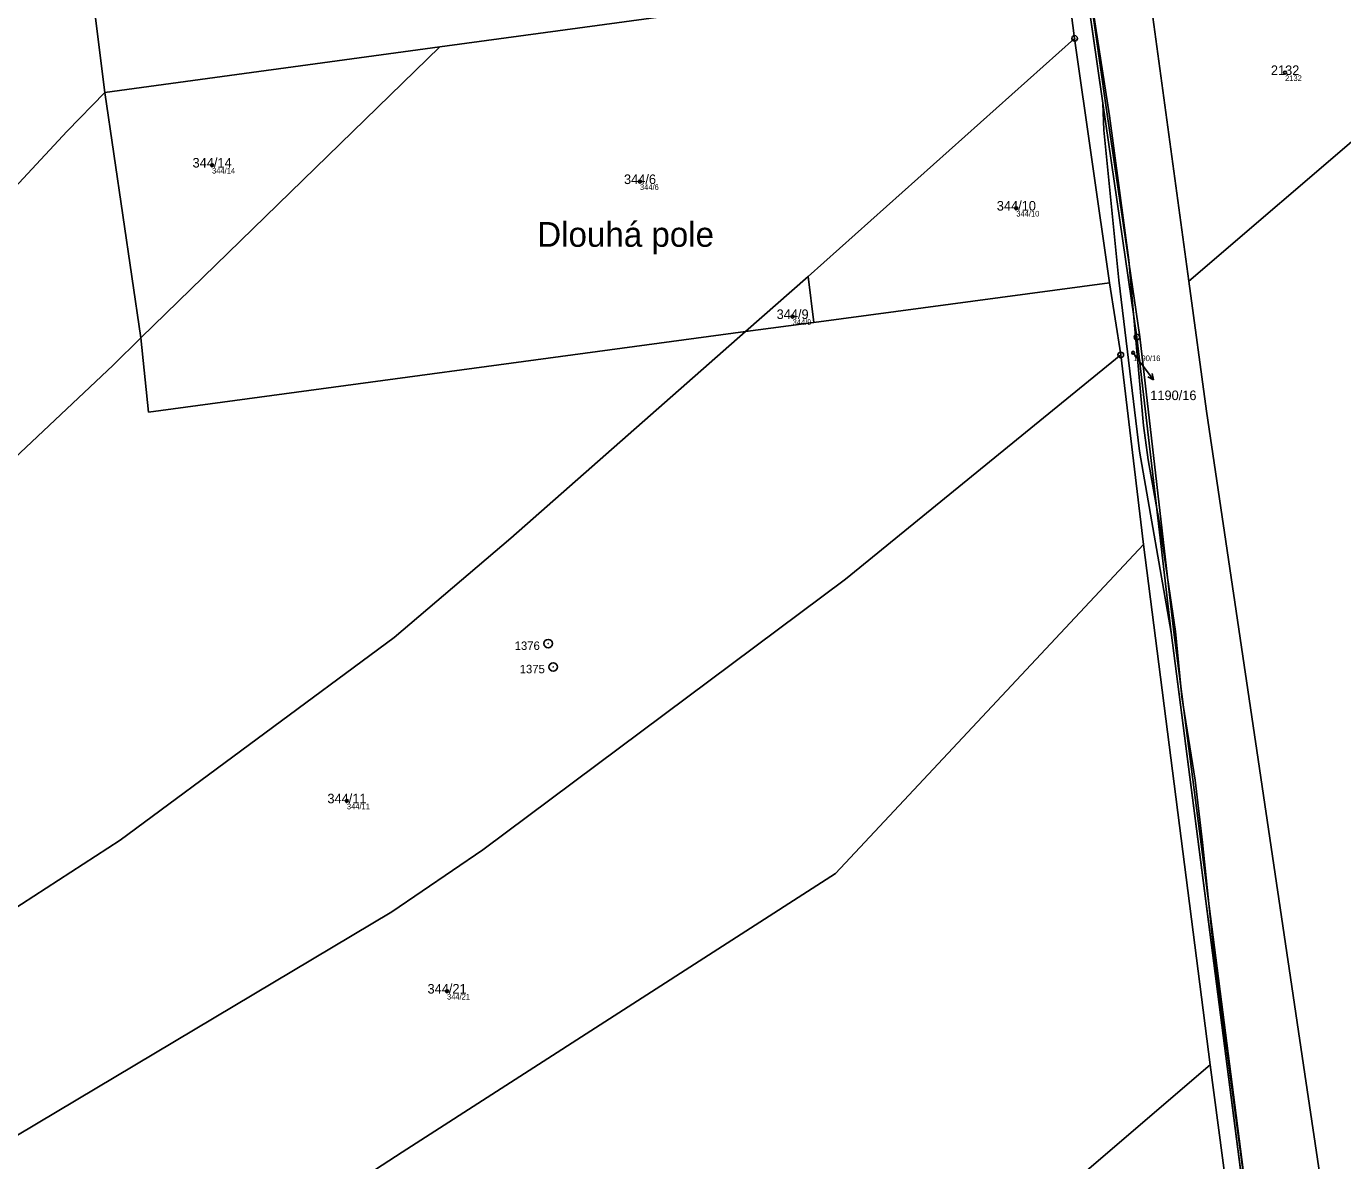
# Model space of a CAD drawing. Extents: x -869390 to -864576, y -1040967 to -1036941.
# Drawn here: x -866940.6 to -866706.7, y -1040451.5 to -1040249.9 of the extents above; entities that cross this region are included whole.
import ezdxf

# ---------------------------------------------------------------- set-up
doc = ezdxf.new("R2010")
doc.units = 0
for name, color, linetype in [('Definiční body', 7, 'Continuous'), ('Hranice parcel', 7, 'Continuous'), ('Parcelní čísla', 7, 'Continuous'), ('Pop  PČ popisy', 7, 'Continuous'), ('Vnitřní kresba', 7, 'Continuous'), ('Věcná břemena k části', 7, 'Continuous'), ('Značky bodu BP', 7, 'Continuous')]:
    doc.layers.add(name, color=color, linetype=linetype)

msp = doc.modelspace()

# ---------------------------------------------------------------- linework, layer by layer
at = {"layer": 'Definiční body'}
for centre in [(-866716.9, -1040258.16), (-866907.55, -1040274.6), (-866831.52, -1040277.53), (-866764.65, -1040282.24), (-866804.4, -1040301.52), (-866743.89, -1040307.94), (-866883.59, -1040387.59), (-866865.8, -1040421.4)]:
    msp.add_circle(centre, 0.25, dxfattribs=at)
at = {"layer": 'Hranice parcel'}
for p, q in [((-866932.69, -1040213.37), (-866926.59, -1040261.69)), ((-866749.29, -1040263.58), (-866754.72, -1040225.6)), ((-866867.08, -1040253.59), (-866756.1, -1040238.46)), ((-866756.1, -1040238.46), (-866754.29, -1040252.07)), ((-866734.01, -1040295.24), (-866740.42, -1040248.29)), ((-866754.29, -1040252.07), (-866801.64, -1040294.39)), ((-866754.29, -1040252.07), (-866748.11, -1040295.54)), ((-866926.59, -1040261.69), (-866867.08, -1040253.59)), ((-866920.2, -1040305.31), (-866867.08, -1040253.59)), ((-866926.59, -1040261.69), (-866933.29, -1040268.58)), ((-866926.59, -1040261.69), (-866920.2, -1040305.31)), ((-866749.1, -1040268.36), (-866749.29, -1040263.58)), ((-866749.29, -1040263.58), (-866743.21, -1040305.17)), ((-866734.01, -1040295.24), (-866695.96, -1040262.58)), ((-866933.29, -1040268.58), (-866989.02, -1040328.31)), ((-866746.46, -1040295.05), (-866749.1, -1040268.36)), ((-866801.64, -1040294.39), (-866812.75, -1040304.19)), ((-866801.64, -1040294.39), (-866800.64, -1040302.56)), ((-866748.11, -1040295.54), (-866800.64, -1040302.56)), ((-866746.09, -1040308.34), (-866748.11, -1040295.54)), ((-866742.79, -1040325.41), (-866746.46, -1040295.05)), ((-866730.85, -1040318.34), (-866734.01, -1040295.24)), ((-866800.64, -1040302.56), (-866812.75, -1040304.19)), ((-866925.13, -1040310.13), (-866920.2, -1040305.31)), ((-866920.2, -1040305.31), (-866918.84, -1040318.53)), ((-866918.84, -1040318.53), (-866812.75, -1040304.19)), ((-866812.75, -1040304.19), (-866854.44, -1040340.92)), ((-866743.21, -1040305.17), (-866737.16, -1040357.68)), ((-866795.02, -1040348.2), (-866746.09, -1040308.34)), ((-866746.09, -1040308.34), (-866742.04, -1040342.05)), ((-866971.7, -1040354.04), (-866925.13, -1040310.13)), ((-866730.85, -1040318.34), (-866713.38, -1040436.17)), ((-866737.16, -1040357.68), (-866742.79, -1040325.41)), ((-866854.44, -1040340.92), (-866875.18, -1040358.53)), ((-866796.78, -1040400.47), (-866742.04, -1040342.05)), ((-866742.04, -1040342.05), (-866730.19, -1040434.47)), ((-866859.45, -1040396.3), (-866795.02, -1040348.2)), ((-866717.05, -1040513.46), (-866737.16, -1040357.68)), ((-866875.18, -1040358.53), (-866923.86, -1040394.59)), ((-866987.37, -1040435.59), (-866923.86, -1040394.59)), ((-866875.62, -1040407.31), (-866859.45, -1040396.3)), ((-866873.78, -1040450.04), (-866796.78, -1040400.47)), ((-866971.77, -1040464.64), (-866875.62, -1040407.31)), ((-866730.19, -1040434.47), (-866817.4, -1040509.19)), ((-866725.86, -1040467.06), (-866730.19, -1040434.47)), ((-866713.38, -1040436.17), (-866695.78, -1040554.2)), ((-867014.93, -1040540.89), (-866873.78, -1040450.04))]:
    msp.add_line(p, q, dxfattribs=at)
at = {"layer": 'Pop  PČ popisy'}
for p, q in [((-866743.89, -1040307.94), (-866742.1, -1040310.34)), ((-866742.1, -1040310.34), (-866740.29, -1040312.74)), ((-866740.29, -1040312.74), (-866741.3, -1040312.24)), ((-866740.29, -1040312.74), (-866740.5, -1040311.64))]:
    msp.add_line(p, q, dxfattribs=at)
at = {"layer": 'Vnitřní kresba'}
for p, q in [((-866754.22, -1040225.53), (-866748.8, -1040263.51)), ((-866748.8, -1040263.51), (-866742.71, -1040305.11)), ((-866742.71, -1040305.11), (-866736.66, -1040357.62)), ((-866736.66, -1040357.62), (-866716.56, -1040513.37))]:
    msp.add_line(p, q, dxfattribs=at)
at = {"layer": 'Věcná břemena k části'}
for points in [[(-866794.48, -1039935.76), (-866787.57, -1039985.86), (-866780.48, -1040038.04), (-866775.3, -1040075.73), (-866754.72, -1040225.6), (-866749.29, -1040263.58), (-866749.1, -1040268.36), (-866746.46, -1040295.05), (-866742.79, -1040325.41), (-866737.16, -1040357.68), (-866724.31, -1040457.2)], [(-866724.4, -1040453.14), (-866726.89, -1040434.55), (-866729.44, -1040415.55), (-866731.55, -1040394.98), (-866732.88, -1040383.9), (-866735.26, -1040369.09), (-866736.35, -1040357.46), (-866739.24, -1040337.89), (-866739.78, -1040334.97), (-866741.24, -1040327), (-866742.04, -1040320.86), (-866743.81, -1040301.04), (-866744.67, -1040291.47), (-866748.11, -1040265.83), (-866752.75, -1040235.81), (-866755.68, -1040212.84), (-866759.52, -1040184.01), (-866766.08, -1040137.84), (-866768.23, -1040119.4), (-866772.59, -1040090.74), (-866773.25, -1040075.54), (-866785.59, -1039985.58), (-866792.52, -1039935.26)]]:
    msp.add_lwpolyline(points, dxfattribs=at)
at = {"layer": 'Značky bodu BP'}
for centre, radius in [((-866754.29, -1040252.07), 0.5), ((-866754.29, -1040252.07), 0.0303), ((-866743.21, -1040305.17), 0.5), ((-866743.21, -1040305.17), 0.0303), ((-866746.09, -1040308.34), 0.5), ((-866746.09, -1040308.34), 0.0303), ((-866847.83, -1040359.64), 0.75), ((-866847.83, -1040359.64), 0.03), ((-866846.94, -1040363.79), 0.75), ((-866846.94, -1040363.79), 0.03)]:
    msp.add_circle(centre, radius, dxfattribs=at)

# ---------------------------------------------------------------- texts
at = {"layer": 'Definiční body'}
for s, p in [('2132', (-866716.9, -1040259.65)), ('344/14', (-866907.55, -1040276.09)), ('344/6', (-866831.52, -1040279.02)), ('344/10', (-866764.65, -1040283.73)), ('344/9', (-866804.4, -1040303.01)), ('1190/16', (-866743.89, -1040309.43)), ('344/11', (-866883.59, -1040389.08)), ('344/21', (-866865.8, -1040422.89))]:
    msp.add_text(s, height=1, dxfattribs=at).set_placement(p)
at = {"layer": 'Parcelní čísla'}
for s, p in [('2132', (-866719.42, -1040258.59)), ('344/14', (-866911.02, -1040275.03)), ('344/6', (-866834.36, -1040277.96)), ('344/10', (-866768.12, -1040282.67)), ('344/9', (-866807.24, -1040301.95)), ('1190/16', (-866740.85, -1040316.36)), ('344/11', (-866887.06, -1040388.02)), ('344/21', (-866869.27, -1040421.83))]:
    msp.add_text(s, height=1.7, dxfattribs=at).set_placement(p)
at = {"layer": 'Pop  PČ popisy'}
msp.add_text('Dlouhá pole', height=4.4, dxfattribs=at).set_placement((-866849.77, -1040289.11))
at = {"layer": 'Značky bodu BP'}
for s, p in [('1376', (-866853.78, -1040360.76)), ('1375', (-866852.89, -1040364.91))]:
    msp.add_text(s, height=1.5, dxfattribs=at).set_placement(p)

doc.saveas('drawing.dxf')
